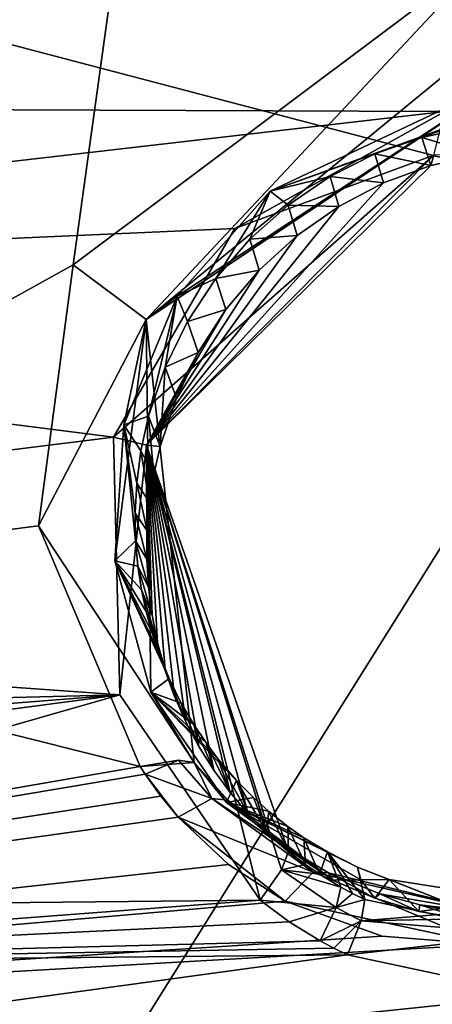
# Model space of a CAD drawing. Header units: millimetres. Extents: x -147 to 294, y -82 to 275.
# Tile 524 of 609: x 245.01 to 247.18, y 237.28 to 242.48. Entities that reach past the tile are written whole.
import ezdxf

# ---------------------------------------------------------------- set-up
doc = ezdxf.new("R2010")
doc.units = ezdxf.units.MM
doc.header["$LTSCALE"] = 67.506716
for name, color, linetype in [('1593', 7, 'CONTINUOUS'), ('1594', 7, 'CONTINUOUS'), ('1596', 7, 'CONTINUOUS'), ('1655', 7, 'CONTINUOUS'), ('1689', 7, 'CONTINUOUS'), ('1690', 7, 'CONTINUOUS'), ('1691', 7, 'CONTINUOUS'), ('1692', 7, 'CONTINUOUS'), ('1693', 7, 'CONTINUOUS'), ('2172', 7, 'CONTINUOUS'), ('2600', 7, 'CONTINUOUS'), ('2601', 7, 'CONTINUOUS'), ('2603', 7, 'CONTINUOUS'), ('2604', 7, 'CONTINUOUS'), ('2606', 7, 'CONTINUOUS'), ('2611', 7, 'CONTINUOUS'), ('2612', 7, 'CONTINUOUS'), ('2613', 7, 'CONTINUOUS'), ('2614', 7, 'CONTINUOUS'), ('2617', 7, 'CONTINUOUS'), ('2618', 7, 'CONTINUOUS'), ('2619', 7, 'CONTINUOUS'), ('498', 7, 'CONTINUOUS'), ('556', 7, 'CONTINUOUS'), ('871', 7, 'CONTINUOUS')]:
    doc.layers.add(name, color=color, linetype=linetype)

msp = doc.modelspace()

# ---------------------------------------------------------------- linework, layer by layer
at = {"layer": '1593', "linetype": 'CONTINUOUS'}
for points in [[(255.9215, 238.5372, -10.9134), (245.8576, 245.2727, -8.6876), (256.6076, 238.7892, -11.0187), (255.9215, 238.5372, -10.9134)], [(256.6076, 238.7892, -11.0187), (245.8576, 245.2727, -8.6876), (257.2625, 238.8752, -11.1378), (256.6076, 238.7892, -11.0187)], [(257.2625, 238.8752, -11.1378), (245.8576, 245.2727, -8.6876), (257.5703, 243.5992, -10.7372), (257.2625, 238.8752, -11.1378)]]:
    msp.add_3dface(points, dxfattribs=at)
at = {"layer": '1594', "linetype": 'CONTINUOUS'}
for points in [[(238.928, 242.5331, -7.7368), (245.8576, 245.2727, -8.6876), (239.0949, 241.1227, -7.7731), (238.928, 242.5331, -7.7368)], [(239.0949, 241.1227, -7.7731), (245.8576, 245.2727, -8.6876), (242.1217, 239.4225, -8.2022), (239.0949, 241.1227, -7.7731)], [(242.1217, 239.4225, -8.2022), (245.8576, 245.2727, -8.6876), (245.2913, 241.1832, -8.6702), (242.1217, 239.4225, -8.2022)], [(245.2913, 241.1832, -8.6702), (245.8576, 245.2727, -8.6876), (247.4907, 242.8333, -9.0145), (245.2913, 241.1832, -8.6702)], [(245.8576, 245.2727, -8.6876), (255.9215, 238.5372, -10.9134), (247.4907, 242.8333, -9.0145), (245.8576, 245.2727, -8.6876)], [(245.1081, 239.8056, -8.666), (242.1217, 239.4225, -8.2022), (245.2913, 241.1832, -8.6702), (245.1081, 239.8056, -8.666)], [(245.6442, 238.5371, -8.7835), (242.1217, 239.4225, -8.2022), (245.1081, 239.8056, -8.666), (245.6442, 238.5371, -8.7835)]]:
    msp.add_3dface(points, dxfattribs=at)
at = {"layer": '1596', "linetype": 'CONTINUOUS'}
for points in [[(242.1217, 239.4225, -8.2022), (245.6442, 238.5371, -8.7835), (236.6432, 236.9809, -8.2056), (242.1217, 239.4225, -8.2022)], [(245.6702, 238.497, -8.7958), (236.6432, 236.9809, -8.2056), (245.6442, 238.5371, -8.7835), (245.6702, 238.497, -8.7958)], [(245.7535, 238.3809, -8.8322), (236.6432, 236.9809, -8.2056), (245.6702, 238.497, -8.7958), (245.7535, 238.3809, -8.8322)], [(245.8448, 238.2707, -8.868), (236.6432, 236.9809, -8.2056), (245.7535, 238.3809, -8.8322), (245.8448, 238.2707, -8.868)], [(246.11, 238.0213, -8.9552), (236.6432, 236.9809, -8.2056), (245.8448, 238.2707, -8.868), (246.11, 238.0213, -8.9552)], [(246.4085, 237.8277, -9.0326), (236.6432, 236.9809, -8.2056), (246.11, 238.0213, -8.9552), (246.4085, 237.8277, -9.0326)], [(246.9189, 237.6421, -9.1305), (236.6432, 236.9809, -8.2056), (246.4085, 237.8277, -9.0326), (246.9189, 237.6421, -9.1305)], [(247.4719, 237.5989, -9.199), (236.6432, 236.9809, -8.2056), (246.9189, 237.6421, -9.1305), (247.4719, 237.5989, -9.199)], [(249.7922, 233.7785, -10.3514), (236.6432, 236.9809, -8.2056), (247.4719, 237.5989, -9.199), (249.7922, 233.7785, -10.3514)]]:
    msp.add_3dface(points, dxfattribs=at)
at = {"layer": '1655', "linetype": 'CONTINUOUS'}
for points in [[(238.5623, 242.7657, -5.6063), (239.0687, 242.0229, -5.7158), (258.2573, 244.1008, -8.4766), (238.5623, 242.7657, -5.6063)], [(239.0687, 242.0229, -5.7158), (247.2503, 241.9912, -6.7854), (258.2573, 244.1008, -8.4766), (239.0687, 242.0229, -5.7158)], [(239.2561, 241.0682, -5.809), (247.2503, 241.9912, -6.7854), (239.0687, 242.0229, -5.7158), (239.2561, 241.0682, -5.809)], [(246.1433, 241.3739, -6.6734), (247.2503, 241.9912, -6.7854), (239.2561, 241.0682, -5.809), (246.1433, 241.3739, -6.6734)], [(245.5041, 240.2738, -6.6734), (246.1433, 241.3739, -6.6734), (239.2561, 241.0682, -5.809), (245.5041, 240.2738, -6.6734)], [(238.5754, 239.4102, -5.8675), (245.5041, 240.2738, -6.6734), (239.2561, 241.0682, -5.809), (238.5754, 239.4102, -5.8675)], [(245.5378, 238.9158, -6.7986), (245.5041, 240.2738, -6.6734), (238.5754, 239.4102, -5.8675), (245.5378, 238.9158, -6.7986)], [(236.9021, 238.6991, -5.7478), (245.5378, 238.9158, -6.7986), (238.5754, 239.4102, -5.8675), (236.9021, 238.6991, -5.7478)], [(241.5895, 237.7848, -6.3739), (245.5378, 238.9158, -6.7986), (236.8931, 237.769, -5.8323), (241.5895, 237.7848, -6.3739)], [(236.8931, 237.769, -5.8323), (245.5378, 238.9158, -6.7986), (236.8977, 238.235, -5.7894), (236.8931, 237.769, -5.8323)], [(236.8977, 238.235, -5.7894), (245.5378, 238.9158, -6.7986), (236.9021, 238.6991, -5.7478), (236.8977, 238.235, -5.7894)], [(246.2771, 237.8324, -7.0087), (245.5378, 238.9158, -6.7986), (241.5895, 237.7848, -6.3739), (246.2771, 237.8324, -7.0087)]]:
    msp.add_3dface(points, dxfattribs=at)
at = {"layer": '1689', "linetype": 'CONTINUOUS'}
for points in [[(246.2771, 237.8324, -7.0087), (241.5895, 237.7848, -6.3739), (241.8188, 237.4956, -6.4307), (246.2771, 237.8324, -7.0087)], [(246.2771, 237.8324, -7.0087), (241.8188, 237.4956, -6.4307), (246.4303, 237.7187, -7.0424), (246.2771, 237.8324, -7.0087)], [(241.8188, 237.4956, -6.4307), (246.5927, 237.6184, -7.0765), (246.4303, 237.7187, -7.0424), (241.8188, 237.4956, -6.4307)], [(246.6645, 237.5799, -7.091), (246.5927, 237.6184, -7.0765), (241.8188, 237.4956, -6.4307), (246.6645, 237.5799, -7.091)], [(246.7377, 237.5439, -7.1055), (246.6645, 237.5799, -7.091), (241.8188, 237.4956, -6.4307), (246.7377, 237.5439, -7.1055)]]:
    msp.add_3dface(points, dxfattribs=at)
at = {"layer": '1690', "linetype": 'CONTINUOUS'}
for points in [[(246.7012, 237.9015, -7.3221), (246.6771, 237.7931, -7.1427), (246.7637, 237.8679, -7.3345), (246.7012, 237.9015, -7.3221)], [(246.7637, 237.8679, -7.3345), (246.6771, 237.7931, -7.1427), (246.8275, 237.8365, -7.3469), (246.7637, 237.8679, -7.3345)], [(246.8275, 237.8365, -7.3469), (246.6771, 237.7931, -7.1427), (246.8096, 237.7237, -7.1684), (246.8275, 237.8365, -7.3469)], [(246.6771, 237.7931, -7.1427), (246.5927, 237.6184, -7.0765), (246.8096, 237.7237, -7.1684), (246.6771, 237.7931, -7.1427)], [(246.5927, 237.6184, -7.0765), (246.6645, 237.5799, -7.091), (246.8096, 237.7237, -7.1684), (246.5927, 237.6184, -7.0765)], [(246.6645, 237.5799, -7.091), (246.7377, 237.5439, -7.1055), (246.8096, 237.7237, -7.1684), (246.6645, 237.5799, -7.091)]]:
    msp.add_3dface(points, dxfattribs=at)
at = {"layer": '1691', "linetype": 'CONTINUOUS'}
for points in [[(246.426, 238.0883, -7.265), (246.3893, 237.992, -7.0833), (246.5157, 238.0198, -7.2841), (246.426, 238.0883, -7.265)], [(246.2771, 237.8324, -7.0087), (246.6771, 237.7931, -7.1427), (246.3893, 237.992, -7.0833), (246.2771, 237.8324, -7.0087)], [(246.5157, 238.0198, -7.2841), (246.3893, 237.992, -7.0833), (246.5898, 237.969, -7.2995), (246.5157, 238.0198, -7.2841)], [(246.6771, 237.7931, -7.1427), (246.7012, 237.9015, -7.3221), (246.3893, 237.992, -7.0833), (246.6771, 237.7931, -7.1427)], [(246.3893, 237.992, -7.0833), (246.7012, 237.9015, -7.3221), (246.5898, 237.969, -7.2995), (246.3893, 237.992, -7.0833)], [(246.2771, 237.8324, -7.0087), (246.4303, 237.7187, -7.0424), (246.6771, 237.7931, -7.1427), (246.2771, 237.8324, -7.0087)], [(246.4303, 237.7187, -7.0424), (246.5927, 237.6184, -7.0765), (246.6771, 237.7931, -7.1427), (246.4303, 237.7187, -7.0424)]]:
    msp.add_3dface(points, dxfattribs=at)
at = {"layer": '1692', "linetype": 'CONTINUOUS'}
for points in [[(245.5041, 240.2738, -6.6734), (245.5378, 238.9158, -6.7986), (245.6784, 240.2317, -6.7725), (245.5041, 240.2738, -6.6734)], [(245.5378, 238.9158, -6.7986), (246.2771, 237.8324, -7.0087), (245.6784, 240.2317, -6.7725), (245.5378, 238.9158, -6.7986)], [(246.2771, 237.8324, -7.0087), (246.3893, 237.992, -7.0833), (245.6784, 240.2317, -6.7725), (246.2771, 237.8324, -7.0087)], [(246.3893, 237.992, -7.0833), (246.426, 238.0883, -7.265), (245.6784, 240.2317, -6.7725), (246.3893, 237.992, -7.0833)], [(245.6784, 240.2317, -6.7725), (246.426, 238.0883, -7.265), (246.316, 238.1844, -7.2408), (245.6784, 240.2317, -6.7725)], [(245.7495, 240.2239, -7.012), (245.6784, 240.2317, -6.7725), (245.7162, 240.0776, -7.0165), (245.7495, 240.2239, -7.012)], [(245.7162, 240.0776, -7.0165), (245.6784, 240.2317, -6.7725), (245.6934, 239.9295, -7.0228), (245.7162, 240.0776, -7.0165)], [(245.6934, 239.9295, -7.0228), (245.6784, 240.2317, -6.7725), (245.6809, 239.7804, -7.0308), (245.6934, 239.9295, -7.0228)], [(245.6809, 239.7804, -7.0308), (245.6784, 240.2317, -6.7725), (245.679, 239.631, -7.0406), (245.6809, 239.7804, -7.0308)], [(245.679, 239.631, -7.0406), (245.6784, 240.2317, -6.7725), (245.6876, 239.4821, -7.052), (245.679, 239.631, -7.0406)], [(245.6876, 239.4821, -7.052), (245.6784, 240.2317, -6.7725), (245.7067, 239.3345, -7.065), (245.6876, 239.4821, -7.052)], [(245.7067, 239.3345, -7.065), (245.6784, 240.2317, -6.7725), (245.7362, 239.189, -7.0795), (245.7067, 239.3345, -7.065)], [(245.7362, 239.189, -7.0795), (245.6784, 240.2317, -6.7725), (245.7759, 239.0464, -7.0955), (245.7362, 239.189, -7.0795)], [(245.7759, 239.0464, -7.0955), (245.6784, 240.2317, -6.7725), (245.8256, 238.9072, -7.1129), (245.7759, 239.0464, -7.0955)], [(245.8256, 238.9072, -7.1129), (245.6784, 240.2317, -6.7725), (245.8851, 238.7721, -7.1316), (245.8256, 238.9072, -7.1129)], [(245.8851, 238.7721, -7.1316), (245.6784, 240.2317, -6.7725), (245.954, 238.6419, -7.1514), (245.8851, 238.7721, -7.1316)], [(245.954, 238.6419, -7.1514), (245.6784, 240.2317, -6.7725), (246.032, 238.5175, -7.1724), (245.954, 238.6419, -7.1514)], [(246.032, 238.5175, -7.1724), (245.6784, 240.2317, -6.7725), (246.1185, 238.3995, -7.1944), (246.032, 238.5175, -7.1724)], [(246.1185, 238.3995, -7.1944), (245.6784, 240.2317, -6.7725), (246.2133, 238.2883, -7.2172), (246.1185, 238.3995, -7.1944)], [(246.2133, 238.2883, -7.2172), (245.6784, 240.2317, -6.7725), (246.316, 238.1844, -7.2408), (246.2133, 238.2883, -7.2172)]]:
    msp.add_3dface(points, dxfattribs=at)
at = {"layer": '1693', "linetype": 'CONTINUOUS'}
for points in [[(247.2503, 241.9912, -6.7854), (246.1433, 241.3739, -6.6734), (247.1915, 241.7601, -6.8944), (247.2503, 241.9912, -6.7854)], [(246.1433, 241.3739, -6.6734), (245.5041, 240.2738, -6.6734), (247.1915, 241.7601, -6.8944), (246.1433, 241.3739, -6.6734)], [(245.5041, 240.2738, -6.6734), (245.6784, 240.2317, -6.7725), (247.1915, 241.7601, -6.8944), (245.5041, 240.2738, -6.6734)], [(247.1915, 241.7601, -6.8944), (245.6784, 240.2317, -6.7725), (247.1764, 241.7056, -7.1376), (247.1915, 241.7601, -6.8944)], [(247.435, 241.7633, -7.1741), (247.1915, 241.7601, -6.8944), (247.1764, 241.7056, -7.1376), (247.435, 241.7633, -7.1741)], [(247.1764, 241.7056, -7.1376), (245.6784, 240.2317, -6.7725), (246.927, 241.6142, -7.1047), (247.1764, 241.7056, -7.1376)], [(246.927, 241.6142, -7.1047), (245.6784, 240.2317, -6.7725), (246.6906, 241.4905, -7.0759), (246.927, 241.6142, -7.1047)], [(246.6906, 241.4905, -7.0759), (245.6784, 240.2317, -6.7725), (246.471, 241.3364, -7.0517), (246.6906, 241.4905, -7.0759)], [(246.471, 241.3364, -7.0517), (245.6784, 240.2317, -6.7725), (246.2715, 241.1539, -7.0326), (246.471, 241.3364, -7.0517)], [(246.2715, 241.1539, -7.0326), (245.6784, 240.2317, -6.7725), (246.0966, 240.9465, -7.0188), (246.2715, 241.1539, -7.0326)], [(246.0966, 240.9465, -7.0188), (245.6784, 240.2317, -6.7725), (245.9506, 240.721, -7.0108), (246.0966, 240.9465, -7.0188)], [(245.9506, 240.721, -7.0108), (245.6784, 240.2317, -6.7725), (245.8349, 240.4797, -7.0086), (245.9506, 240.721, -7.0108)], [(245.6784, 240.2317, -6.7725), (245.7495, 240.2239, -7.012), (245.8349, 240.4797, -7.0086), (245.6784, 240.2317, -6.7725)]]:
    msp.add_3dface(points, dxfattribs=at)
at = {"layer": '2172', "linetype": 'CONTINUOUS'}
for points in [[(246.7377, 237.5439, -7.1055), (241.8188, 237.4956, -6.4307), (236.8771, 236.197, -5.9852), (246.7377, 237.5439, -7.1055)], [(246.7377, 237.5439, -7.1055), (236.8771, 236.197, -5.9852), (247.7317, 237.3311, -7.2777), (246.7377, 237.5439, -7.1055)], [(236.8771, 236.197, -5.9852), (255.7574, 236.7271, -8.7285), (247.7317, 237.3311, -7.2777), (236.8771, 236.197, -5.9852)]]:
    msp.add_3dface(points, dxfattribs=at)
at = {"layer": '2600', "linetype": 'CONTINUOUS'}
for points in [[(247.6915, 237.6514, -7.4987), (246.8096, 237.7237, -7.1684), (248.5607, 237.8651, -7.6228), (247.6915, 237.6514, -7.4987)], [(248.5607, 237.8651, -7.6228), (246.8096, 237.7237, -7.1684), (248.6319, 237.7583, -7.4517), (248.5607, 237.8651, -7.6228)], [(246.8275, 237.8365, -7.3469), (246.8096, 237.7237, -7.1684), (247.6915, 237.6514, -7.4987), (246.8275, 237.8365, -7.3469)], [(246.8096, 237.7237, -7.1684), (246.7377, 237.5439, -7.1055), (248.6319, 237.7583, -7.4517), (246.8096, 237.7237, -7.1684)], [(246.7377, 237.5439, -7.1055), (247.7317, 237.3311, -7.2777), (248.6319, 237.7583, -7.4517), (246.7377, 237.5439, -7.1055)]]:
    msp.add_3dface(points, dxfattribs=at)
at = {"layer": '2601', "linetype": 'CONTINUOUS'}
for points in [[(246.7012, 237.9015, -7.3221), (246.7637, 237.8679, -7.3345), (246.6308, 238.0866, -8.0517), (246.7012, 237.9015, -7.3221)], [(246.7637, 237.8679, -7.3345), (246.8275, 237.8365, -7.3469), (246.6308, 238.0866, -8.0517), (246.7637, 237.8679, -7.3345)], [(246.6308, 238.0866, -8.0517), (246.8275, 237.8365, -7.3469), (246.7897, 238.0069, -8.0832), (246.6308, 238.0866, -8.0517)], [(246.8275, 237.8365, -7.3469), (247.6915, 237.6514, -7.4987), (246.7897, 238.0069, -8.0832), (246.8275, 237.8365, -7.3469)], [(246.7897, 238.0069, -8.0832), (247.6915, 237.6514, -7.4987), (246.9561, 237.9416, -8.1147), (246.7897, 238.0069, -8.0832)], [(246.9561, 237.9416, -8.1147), (247.6915, 237.6514, -7.4987), (247.6162, 237.8378, -8.2254), (246.9561, 237.9416, -8.1147)]]:
    msp.add_3dface(points, dxfattribs=at)
at = {"layer": '2603', "linetype": 'CONTINUOUS'}
for points in [[(245.6888, 240.3848, -7.7038), (245.7162, 240.0776, -7.0165), (245.6485, 240.2025, -7.7137), (245.6888, 240.3848, -7.7038)], [(245.7495, 240.2239, -7.012), (245.7162, 240.0776, -7.0165), (245.6888, 240.3848, -7.7038), (245.7495, 240.2239, -7.012)], [(245.6485, 240.2025, -7.7137), (245.6934, 239.9295, -7.0228), (245.6258, 240.0319, -7.7252), (245.6485, 240.2025, -7.7137)], [(245.7162, 240.0776, -7.0165), (245.6934, 239.9295, -7.0228), (245.6485, 240.2025, -7.7137), (245.7162, 240.0776, -7.0165)], [(245.6258, 240.0319, -7.7252), (245.6809, 239.7804, -7.0308), (245.6174, 239.8739, -7.7379), (245.6258, 240.0319, -7.7252)], [(245.6934, 239.9295, -7.0228), (245.6809, 239.7804, -7.0308), (245.6258, 240.0319, -7.7252), (245.6934, 239.9295, -7.0228)], [(245.6809, 239.7804, -7.0308), (245.679, 239.631, -7.0406), (245.6174, 239.8739, -7.7379), (245.6809, 239.7804, -7.0308)], [(245.6174, 239.8739, -7.7379), (245.679, 239.631, -7.0406), (245.6203, 239.7276, -7.7512), (245.6174, 239.8739, -7.7379)], [(245.679, 239.631, -7.0406), (245.6876, 239.4821, -7.052), (245.6203, 239.7276, -7.7512), (245.679, 239.631, -7.0406)], [(245.6203, 239.7276, -7.7512), (245.6876, 239.4821, -7.052), (245.6321, 239.5927, -7.7649), (245.6203, 239.7276, -7.7512)], [(245.6876, 239.4821, -7.052), (245.7067, 239.3345, -7.065), (245.6321, 239.5927, -7.7649), (245.6876, 239.4821, -7.052)], [(245.6321, 239.5927, -7.7649), (245.7067, 239.3345, -7.065), (245.651, 239.4687, -7.7787), (245.6321, 239.5927, -7.7649)], [(245.7067, 239.3345, -7.065), (245.7362, 239.189, -7.0795), (245.651, 239.4687, -7.7787), (245.7067, 239.3345, -7.065)], [(245.651, 239.4687, -7.7787), (245.7362, 239.189, -7.0795), (245.6753, 239.3548, -7.7925), (245.651, 239.4687, -7.7787)], [(245.7362, 239.189, -7.0795), (245.7759, 239.0464, -7.0955), (245.6753, 239.3548, -7.7925), (245.7362, 239.189, -7.0795)], [(245.6753, 239.3548, -7.7925), (245.7759, 239.0464, -7.0955), (245.7037, 239.2502, -7.8061), (245.6753, 239.3548, -7.7925)], [(245.7037, 239.2502, -7.8061), (245.7759, 239.0464, -7.0955), (245.735, 239.1543, -7.8194), (245.7037, 239.2502, -7.8061)], [(245.7759, 239.0464, -7.0955), (245.8256, 238.9072, -7.1129), (245.735, 239.1543, -7.8194), (245.7759, 239.0464, -7.0955)], [(245.735, 239.1543, -7.8194), (245.8256, 238.9072, -7.1129), (245.7964, 239.0014, -7.8423), (245.735, 239.1543, -7.8194)], [(245.8256, 238.9072, -7.1129), (245.8851, 238.7721, -7.1316), (245.7964, 239.0014, -7.8423), (245.8256, 238.9072, -7.1129)], [(245.7964, 239.0014, -7.8423), (245.8851, 238.7721, -7.1316), (245.8611, 238.8705, -7.8638), (245.7964, 239.0014, -7.8423)], [(245.8851, 238.7721, -7.1316), (245.954, 238.6419, -7.1514), (245.8611, 238.8705, -7.8638), (245.8851, 238.7721, -7.1316)], [(245.8611, 238.8705, -7.8638), (245.954, 238.6419, -7.1514), (245.9266, 238.7581, -7.8838), (245.8611, 238.8705, -7.8638)], [(245.954, 238.6419, -7.1514), (246.032, 238.5175, -7.1724), (245.9266, 238.7581, -7.8838), (245.954, 238.6419, -7.1514)], [(245.9266, 238.7581, -7.8838), (246.032, 238.5175, -7.1724), (245.9912, 238.6614, -7.9023), (245.9266, 238.7581, -7.8838)], [(246.032, 238.5175, -7.1724), (246.1185, 238.3995, -7.1944), (245.9912, 238.6614, -7.9023), (246.032, 238.5175, -7.1724)], [(245.9912, 238.6614, -7.9023), (246.1185, 238.3995, -7.1944), (246.0538, 238.5782, -7.9193), (245.9912, 238.6614, -7.9023)], [(246.1185, 238.3995, -7.1944), (246.2133, 238.2883, -7.2172), (246.0538, 238.5782, -7.9193), (246.1185, 238.3995, -7.1944)], [(246.0538, 238.5782, -7.9193), (246.2133, 238.2883, -7.2172), (246.152, 238.4638, -7.9445), (246.0538, 238.5782, -7.9193)], [(246.2133, 238.2883, -7.2172), (246.316, 238.1844, -7.2408), (246.152, 238.4638, -7.9445), (246.2133, 238.2883, -7.2172)], [(246.152, 238.4638, -7.9445), (246.316, 238.1844, -7.2408), (246.2412, 238.3738, -7.9662), (246.152, 238.4638, -7.9445)], [(246.2412, 238.3738, -7.9662), (246.316, 238.1844, -7.2408), (246.3208, 238.3023, -7.9848), (246.2412, 238.3738, -7.9662)], [(246.316, 238.1844, -7.2408), (246.426, 238.0883, -7.265), (246.3208, 238.3023, -7.9848), (246.316, 238.1844, -7.2408)], [(246.3208, 238.3023, -7.9848), (246.426, 238.0883, -7.265), (246.4232, 238.221, -8.0078), (246.3208, 238.3023, -7.9848)], [(246.426, 238.0883, -7.265), (246.5157, 238.0198, -7.2841), (246.4232, 238.221, -8.0078), (246.426, 238.0883, -7.265)], [(246.4232, 238.221, -8.0078), (246.5157, 238.0198, -7.2841), (246.5073, 238.162, -8.026), (246.4232, 238.221, -8.0078)], [(246.5157, 238.0198, -7.2841), (246.5898, 237.969, -7.2995), (246.5073, 238.162, -8.026), (246.5157, 238.0198, -7.2841)], [(246.5898, 237.969, -7.2995), (246.6308, 238.0866, -8.0517), (246.5073, 238.162, -8.026), (246.5898, 237.969, -7.2995)], [(246.5898, 237.969, -7.2995), (246.7012, 237.9015, -7.3221), (246.6308, 238.0866, -8.0517), (246.5898, 237.969, -7.2995)]]:
    msp.add_3dface(points, dxfattribs=at)
at = {"layer": '2604', "linetype": 'CONTINUOUS'}
for points in [[(247.3824, 241.9079, -7.8254), (247.435, 241.7633, -7.1741), (247.1284, 241.854, -7.7921), (247.3824, 241.9079, -7.8254)], [(247.1284, 241.854, -7.7921), (247.1764, 241.7056, -7.1376), (246.8815, 241.767, -7.7626), (247.1284, 241.854, -7.7921)], [(247.435, 241.7633, -7.1741), (247.1764, 241.7056, -7.1376), (247.1284, 241.854, -7.7921), (247.435, 241.7633, -7.1741)], [(246.8815, 241.767, -7.7626), (246.927, 241.6142, -7.1047), (246.6452, 241.6475, -7.7376), (246.8815, 241.767, -7.7626)], [(247.1764, 241.7056, -7.1376), (246.927, 241.6142, -7.1047), (246.8815, 241.767, -7.7626), (247.1764, 241.7056, -7.1376)], [(246.6452, 241.6475, -7.7376), (246.6906, 241.4905, -7.0759), (246.4242, 241.497, -7.7175), (246.6452, 241.6475, -7.7376)], [(246.927, 241.6142, -7.1047), (246.6906, 241.4905, -7.0759), (246.6452, 241.6475, -7.7376), (246.927, 241.6142, -7.1047)], [(246.4242, 241.497, -7.7175), (246.471, 241.3364, -7.0517), (246.222, 241.3169, -7.7028), (246.4242, 241.497, -7.7175)], [(246.6906, 241.4905, -7.0759), (246.471, 241.3364, -7.0517), (246.4242, 241.497, -7.7175), (246.6906, 241.4905, -7.0759)], [(246.222, 241.3169, -7.7028), (246.2715, 241.1539, -7.0326), (246.0433, 241.11, -7.6939), (246.222, 241.3169, -7.7028)], [(246.471, 241.3364, -7.0517), (246.2715, 241.1539, -7.0326), (246.222, 241.3169, -7.7028), (246.471, 241.3364, -7.0517)], [(246.2715, 241.1539, -7.0326), (246.0966, 240.9465, -7.0188), (246.0433, 241.11, -7.6939), (246.2715, 241.1539, -7.0326)], [(246.0433, 241.11, -7.6939), (246.0966, 240.9465, -7.0188), (245.8941, 240.884, -7.6912), (246.0433, 241.11, -7.6939)], [(246.0966, 240.9465, -7.0188), (245.9506, 240.721, -7.0108), (245.8941, 240.884, -7.6912), (246.0966, 240.9465, -7.0188)], [(245.8941, 240.884, -7.6912), (245.9506, 240.721, -7.0108), (245.7759, 240.642, -7.6945), (245.8941, 240.884, -7.6912)], [(245.9506, 240.721, -7.0108), (245.8349, 240.4797, -7.0086), (245.7759, 240.642, -7.6945), (245.9506, 240.721, -7.0108)], [(245.7495, 240.2239, -7.012), (245.6888, 240.3848, -7.7038), (245.7759, 240.642, -7.6945), (245.7495, 240.2239, -7.012)], [(245.8349, 240.4797, -7.0086), (245.7495, 240.2239, -7.012), (245.7759, 240.642, -7.6945), (245.8349, 240.4797, -7.0086)]]:
    msp.add_3dface(points, dxfattribs=at)
at = {"layer": '2606', "linetype": 'CONTINUOUS'}
for points in [[(247.6486, 242.0472, -7.8541), (246.8815, 241.767, -7.7626), (246.3302, 241.5705, -7.6981), (247.6486, 242.0472, -7.8541)], [(247.1284, 241.854, -7.7921), (246.8815, 241.767, -7.7626), (247.6486, 242.0472, -7.8541), (247.1284, 241.854, -7.7921)], [(247.3824, 241.9079, -7.8254), (247.1284, 241.854, -7.7921), (247.6486, 242.0472, -7.8541), (247.3824, 241.9079, -7.8254)], [(246.8815, 241.767, -7.7626), (246.6452, 241.6475, -7.7376), (246.3302, 241.5705, -7.6981), (246.8815, 241.767, -7.7626)], [(246.6452, 241.6475, -7.7376), (246.4242, 241.497, -7.7175), (246.3302, 241.5705, -7.6981), (246.6452, 241.6475, -7.7376)], [(246.3302, 241.5705, -7.6981), (246.0433, 241.11, -7.6939), (245.8385, 241.0166, -7.6723), (246.3302, 241.5705, -7.6981)], [(246.222, 241.3169, -7.7028), (246.0433, 241.11, -7.6939), (246.3302, 241.5705, -7.6981), (246.222, 241.3169, -7.7028)], [(246.4242, 241.497, -7.7175), (246.222, 241.3169, -7.7028), (246.3302, 241.5705, -7.6981), (246.4242, 241.497, -7.7175)], [(246.0433, 241.11, -7.6939), (245.8941, 240.884, -7.6912), (245.8385, 241.0166, -7.6723), (246.0433, 241.11, -7.6939)], [(245.8385, 241.0166, -7.6723), (245.6888, 240.3848, -7.7038), (245.5583, 240.3393, -7.6891), (245.8385, 241.0166, -7.6723)], [(245.7759, 240.642, -7.6945), (245.6888, 240.3848, -7.7038), (245.8385, 241.0166, -7.6723), (245.7759, 240.642, -7.6945)], [(245.8941, 240.884, -7.6912), (245.7759, 240.642, -7.6945), (245.8385, 241.0166, -7.6723), (245.8941, 240.884, -7.6912)], [(245.6888, 240.3848, -7.7038), (245.6485, 240.2025, -7.7137), (245.5583, 240.3393, -7.6891), (245.6888, 240.3848, -7.7038)], [(245.5583, 240.3393, -7.6891), (245.6203, 239.7276, -7.7512), (245.5114, 239.6215, -7.7451), (245.5583, 240.3393, -7.6891)], [(245.6485, 240.2025, -7.7137), (245.6258, 240.0319, -7.7252), (245.5583, 240.3393, -7.6891), (245.6485, 240.2025, -7.7137)], [(245.6258, 240.0319, -7.7252), (245.6174, 239.8739, -7.7379), (245.5583, 240.3393, -7.6891), (245.6258, 240.0319, -7.7252)], [(245.6174, 239.8739, -7.7379), (245.6203, 239.7276, -7.7512), (245.5583, 240.3393, -7.6891), (245.6174, 239.8739, -7.7379)], [(245.6203, 239.7276, -7.7512), (245.6321, 239.5927, -7.7649), (245.5114, 239.6215, -7.7451), (245.6203, 239.7276, -7.7512)], [(245.6321, 239.5927, -7.7649), (245.651, 239.4687, -7.7787), (245.5114, 239.6215, -7.7451), (245.6321, 239.5927, -7.7649)], [(245.651, 239.4687, -7.7787), (245.6753, 239.3548, -7.7925), (245.5114, 239.6215, -7.7451), (245.651, 239.4687, -7.7787)], [(245.6753, 239.3548, -7.7925), (245.7037, 239.2502, -7.8061), (245.5114, 239.6215, -7.7451), (245.6753, 239.3548, -7.7925)], [(245.7037, 239.2502, -7.8061), (245.735, 239.1543, -7.8194), (245.5114, 239.6215, -7.7451), (245.7037, 239.2502, -7.8061)], [(245.735, 239.1543, -7.8194), (245.7964, 239.0014, -7.8423), (245.5114, 239.6215, -7.7451), (245.735, 239.1543, -7.8194)], [(245.5114, 239.6215, -7.7451), (245.7964, 239.0014, -7.8423), (245.7011, 238.9284, -7.8353), (245.5114, 239.6215, -7.7451)], [(245.7964, 239.0014, -7.8423), (245.8611, 238.8705, -7.8638), (245.7011, 238.9284, -7.8353), (245.7964, 239.0014, -7.8423)], [(245.8611, 238.8705, -7.8638), (245.9266, 238.7581, -7.8838), (245.7011, 238.9284, -7.8353), (245.8611, 238.8705, -7.8638)], [(245.9266, 238.7581, -7.8838), (245.9912, 238.6614, -7.9023), (245.7011, 238.9284, -7.8353), (245.9266, 238.7581, -7.8838)], [(245.9912, 238.6614, -7.9023), (246.0538, 238.5782, -7.9193), (245.7011, 238.9284, -7.8353), (245.9912, 238.6614, -7.9023)], [(246.0538, 238.5782, -7.9193), (246.152, 238.4638, -7.9445), (245.7011, 238.9284, -7.8353), (246.0538, 238.5782, -7.9193)], [(245.7011, 238.9284, -7.8353), (246.152, 238.4638, -7.9445), (246.0991, 238.3477, -7.9479), (245.7011, 238.9284, -7.8353)], [(246.152, 238.4638, -7.9445), (246.2412, 238.3738, -7.9662), (246.0991, 238.3477, -7.9479), (246.152, 238.4638, -7.9445)], [(246.2412, 238.3738, -7.9662), (246.3208, 238.3023, -7.9848), (246.0991, 238.3477, -7.9479), (246.2412, 238.3738, -7.9662)], [(246.6308, 238.0866, -8.0517), (246.7897, 238.0069, -8.0832), (246.0991, 238.3477, -7.9479), (246.6308, 238.0866, -8.0517)], [(246.5073, 238.162, -8.026), (246.6308, 238.0866, -8.0517), (246.0991, 238.3477, -7.9479), (246.5073, 238.162, -8.026)], [(246.0991, 238.3477, -7.9479), (246.7897, 238.0069, -8.0832), (246.8077, 237.9393, -8.0926), (246.0991, 238.3477, -7.9479)], [(246.3208, 238.3023, -7.9848), (246.4232, 238.221, -8.0078), (246.0991, 238.3477, -7.9479), (246.3208, 238.3023, -7.9848)], [(246.4232, 238.221, -8.0078), (246.5073, 238.162, -8.026), (246.0991, 238.3477, -7.9479), (246.4232, 238.221, -8.0078)], [(246.6594, 237.9371, -8.0706), (246.0991, 238.3477, -7.9479), (246.8077, 237.9393, -8.0926), (246.6594, 237.9371, -8.0706)], [(246.7897, 238.0069, -8.0832), (246.9561, 237.9416, -8.1147), (246.8077, 237.9393, -8.0926), (246.7897, 238.0069, -8.0832)]]:
    msp.add_3dface(points, dxfattribs=at)
at = {"layer": '2611', "linetype": 'CONTINUOUS'}
for points in [[(245.2913, 241.1832, -8.6702), (247.4907, 242.8333, -9.0145), (245.6762, 240.8942, -8.0252), (245.2913, 241.1832, -8.6702)], [(247.4907, 242.8333, -9.0145), (247.5328, 242.4169, -8.7573), (245.6762, 240.8942, -8.0252), (247.4907, 242.8333, -9.0145)], [(247.5328, 242.4169, -8.7573), (247.5989, 242.1726, -8.3263), (245.6762, 240.8942, -8.0252), (247.5328, 242.4169, -8.7573)], [(245.1081, 239.8056, -8.666), (245.2913, 241.1832, -8.6702), (245.6762, 240.8942, -8.0252), (245.1081, 239.8056, -8.666)], [(245.9287, 238.558, -8.1172), (245.1081, 239.8056, -8.666), (245.6762, 240.8942, -8.0252), (245.9287, 238.558, -8.1172)], [(245.6442, 238.5371, -8.7835), (245.1081, 239.8056, -8.666), (245.9287, 238.558, -8.1172), (245.6442, 238.5371, -8.7835)], [(245.6702, 238.497, -8.7958), (245.6442, 238.5371, -8.7835), (245.8465, 238.57, -8.4835), (245.6702, 238.497, -8.7958)], [(245.8465, 238.57, -8.4835), (245.6442, 238.5371, -8.7835), (245.9287, 238.558, -8.1172), (245.8465, 238.57, -8.4835)]]:
    msp.add_3dface(points, dxfattribs=at)
at = {"layer": '2612', "linetype": 'CONTINUOUS'}
for points in [[(245.6702, 238.497, -8.7958), (245.8465, 238.57, -8.4835), (246.0211, 238.3689, -8.5394), (245.6702, 238.497, -8.7958)], [(245.8465, 238.57, -8.4835), (245.9287, 238.558, -8.1172), (246.0211, 238.3689, -8.5394), (245.8465, 238.57, -8.4835)], [(246.0211, 238.3689, -8.5394), (245.9287, 238.558, -8.1172), (246.1054, 238.3595, -8.1526), (246.0211, 238.3689, -8.5394)], [(246.1054, 238.3595, -8.1526), (245.9287, 238.558, -8.1172), (246.0139, 238.4559, -8.1344), (246.1054, 238.3595, -8.1526)], [(245.8448, 238.2707, -8.868), (245.7535, 238.3809, -8.8322), (245.6702, 238.497, -8.7958), (245.8448, 238.2707, -8.868)], [(245.8448, 238.2707, -8.868), (245.6702, 238.497, -8.7958), (246.0211, 238.3689, -8.5394), (245.8448, 238.2707, -8.868)]]:
    msp.add_3dface(points, dxfattribs=at)
at = {"layer": '2613', "linetype": 'CONTINUOUS'}
for points in [[(245.8448, 238.2707, -8.868), (246.0211, 238.3689, -8.5394), (246.5563, 237.9796, -8.6719), (245.8448, 238.2707, -8.868)], [(246.0211, 238.3689, -8.5394), (246.1054, 238.3595, -8.1526), (246.3581, 238.1457, -8.202), (246.0211, 238.3689, -8.5394)], [(246.5563, 237.9796, -8.6719), (246.0211, 238.3689, -8.5394), (246.3581, 238.1457, -8.202), (246.5563, 237.9796, -8.6719)], [(246.4085, 237.8277, -9.0326), (246.11, 238.0213, -8.9552), (245.8448, 238.2707, -8.868), (246.4085, 237.8277, -9.0326)], [(246.4085, 237.8277, -9.0326), (245.8448, 238.2707, -8.868), (246.5563, 237.9796, -8.6719), (246.4085, 237.8277, -9.0326)], [(246.6377, 237.9764, -8.2553), (246.5563, 237.9796, -8.6719), (246.3581, 238.1457, -8.202), (246.6377, 237.9764, -8.2553)]]:
    msp.add_3dface(points, dxfattribs=at)
at = {"layer": '2614', "linetype": 'CONTINUOUS'}
for points in [[(247.4719, 237.5989, -9.199), (246.4085, 237.8277, -9.0326), (246.5563, 237.9796, -8.6719), (247.4719, 237.5989, -9.199)], [(247.4719, 237.5989, -9.199), (246.5563, 237.9796, -8.6719), (247.5257, 237.7591, -8.8354), (247.4719, 237.5989, -9.199)], [(246.5563, 237.9796, -8.6719), (246.6377, 237.9764, -8.2553), (247.5257, 237.7591, -8.8354), (246.5563, 237.9796, -8.6719)], [(247.5257, 237.7591, -8.8354), (246.6377, 237.9764, -8.2553), (246.908, 237.8651, -8.3055), (247.5257, 237.7591, -8.8354)], [(247.1186, 237.8074, -8.3441), (247.5257, 237.7591, -8.8354), (246.908, 237.8651, -8.3055), (247.1186, 237.8074, -8.3441)], [(247.4719, 237.5989, -9.199), (246.9189, 237.6421, -9.1305), (246.4085, 237.8277, -9.0326), (247.4719, 237.5989, -9.199)], [(247.2829, 237.7783, -8.3738), (247.5257, 237.7591, -8.8354), (247.1186, 237.8074, -8.3441), (247.2829, 237.7783, -8.3738)]]:
    msp.add_3dface(points, dxfattribs=at)
at = {"layer": '2617', "linetype": 'CONTINUOUS'}
for points in [[(246.6594, 237.9371, -8.0706), (246.8077, 237.9393, -8.0926), (246.8804, 237.8423, -8.1131), (246.6594, 237.9371, -8.0706)], [(246.8077, 237.9393, -8.0926), (246.9561, 237.9416, -8.1147), (246.8804, 237.8423, -8.1131), (246.8077, 237.9393, -8.0926)], [(246.8804, 237.8423, -8.1131), (246.9561, 237.9416, -8.1147), (247.1138, 237.7734, -8.1552), (246.8804, 237.8423, -8.1131)], [(246.9561, 237.9416, -8.1147), (247.6162, 237.8378, -8.2254), (247.1138, 237.7734, -8.1552), (246.9561, 237.9416, -8.1147)], [(247.1138, 237.7734, -8.1552), (247.6162, 237.8378, -8.2254), (247.3573, 237.7319, -8.1964), (247.1138, 237.7734, -8.1552)]]:
    msp.add_3dface(points, dxfattribs=at)
at = {"layer": '2618', "linetype": 'CONTINUOUS'}
for points in [[(246.6377, 237.9764, -8.2553), (246.6594, 237.9371, -8.0706), (246.8804, 237.8423, -8.1131), (246.6377, 237.9764, -8.2553)], [(246.908, 237.8651, -8.3055), (246.6377, 237.9764, -8.2553), (246.8804, 237.8423, -8.1131), (246.908, 237.8651, -8.3055)], [(246.908, 237.8651, -8.3055), (246.8804, 237.8423, -8.1131), (247.1138, 237.7734, -8.1552), (246.908, 237.8651, -8.3055)], [(247.1186, 237.8074, -8.3441), (246.908, 237.8651, -8.3055), (247.1138, 237.7734, -8.1552), (247.1186, 237.8074, -8.3441)], [(247.1186, 237.8074, -8.3441), (247.1138, 237.7734, -8.1552), (247.3573, 237.7319, -8.1964), (247.1186, 237.8074, -8.3441)], [(247.2829, 237.7783, -8.3738), (247.1186, 237.8074, -8.3441), (247.3573, 237.7319, -8.1964), (247.2829, 237.7783, -8.3738)]]:
    msp.add_3dface(points, dxfattribs=at)
at = {"layer": '2619', "linetype": 'CONTINUOUS'}
for points in [[(247.5989, 242.1726, -8.3263), (245.8385, 241.0166, -7.6723), (245.6762, 240.8942, -8.0252), (247.5989, 242.1726, -8.3263)], [(246.3302, 241.5705, -7.6981), (245.8385, 241.0166, -7.6723), (247.5989, 242.1726, -8.3263), (246.3302, 241.5705, -7.6981)], [(247.6486, 242.0472, -7.8541), (246.3302, 241.5705, -7.6981), (247.5989, 242.1726, -8.3263), (247.6486, 242.0472, -7.8541)], [(245.8385, 241.0166, -7.6723), (245.5583, 240.3393, -7.6891), (245.6762, 240.8942, -8.0252), (245.8385, 241.0166, -7.6723)], [(245.5583, 240.3393, -7.6891), (245.5114, 239.6215, -7.7451), (245.6762, 240.8942, -8.0252), (245.5583, 240.3393, -7.6891)], [(245.5114, 239.6215, -7.7451), (245.7011, 238.9284, -7.8353), (245.6762, 240.8942, -8.0252), (245.5114, 239.6215, -7.7451)], [(245.7011, 238.9284, -7.8353), (245.9287, 238.558, -8.1172), (245.6762, 240.8942, -8.0252), (245.7011, 238.9284, -7.8353)], [(245.7011, 238.9284, -7.8353), (246.0991, 238.3477, -7.9479), (245.9287, 238.558, -8.1172), (245.7011, 238.9284, -7.8353)], [(245.9287, 238.558, -8.1172), (246.0991, 238.3477, -7.9479), (246.0139, 238.4559, -8.1344), (245.9287, 238.558, -8.1172)], [(246.0991, 238.3477, -7.9479), (246.1054, 238.3595, -8.1526), (246.0139, 238.4559, -8.1344), (246.0991, 238.3477, -7.9479)], [(246.0991, 238.3477, -7.9479), (246.6594, 237.9371, -8.0706), (246.1054, 238.3595, -8.1526), (246.0991, 238.3477, -7.9479)], [(246.1054, 238.3595, -8.1526), (246.6594, 237.9371, -8.0706), (246.3581, 238.1457, -8.202), (246.1054, 238.3595, -8.1526)], [(246.6594, 237.9371, -8.0706), (246.6377, 237.9764, -8.2553), (246.3581, 238.1457, -8.202), (246.6594, 237.9371, -8.0706)]]:
    msp.add_3dface(points, dxfattribs=at)
at = {"layer": '498', "linetype": 'CONTINUOUS'}
for points in [[(234.0898, 247.0812, -32.4551), (257.1154, 250.5133, -32.7984), (233.6799, 235.3329, -36.3477), (234.0898, 247.0812, -32.4551)], [(233.6799, 235.3329, -36.3477), (257.1154, 250.5133, -32.7984), (261.5082, 237.5115, -37.2259), (233.6799, 235.3329, -36.3477)]]:
    msp.add_3dface(points, dxfattribs=at)
at = {"layer": '556', "linetype": 'CONTINUOUS'}
for points in [[(233.3916, 226.4584, -39.0858), (261.5082, 237.5115, -37.2259), (233.1463, 217.9973, -41.4154), (233.3916, 226.4584, -39.0858)], [(233.1463, 217.9973, -41.4154), (261.5082, 237.5115, -37.2259), (262.8979, 217.597, -42.8457), (233.1463, 217.9973, -41.4154)], [(233.6799, 235.3329, -36.3477), (261.5082, 237.5115, -37.2259), (233.3916, 226.4584, -39.0858), (233.6799, 235.3329, -36.3477)]]:
    msp.add_3dface(points, dxfattribs=at)
at = {"layer": '871', "linetype": 'CONTINUOUS'}
for points in [[(235.3829, 271.5451, -20.1748), (234.1615, 245.1822, -31.7777), (248.3345, 241.4576, -34.1554), (235.3829, 271.5451, -20.1748)], [(258.8022, 266.5478, -23.8286), (235.3829, 271.5451, -20.1748), (248.3345, 241.4576, -34.1554), (258.8022, 266.5478, -23.8286)], [(234.1615, 245.1822, -31.7777), (233.3241, 217.4829, -39.7272), (248.3345, 241.4576, -34.1554), (234.1615, 245.1822, -31.7777)], [(233.3241, 217.4829, -39.7272), (258.5558, 231.2743, -37.6522), (248.3345, 241.4576, -34.1554), (233.3241, 217.4829, -39.7272)]]:
    msp.add_3dface(points, dxfattribs=at)

doc.saveas('drawing.dxf')
